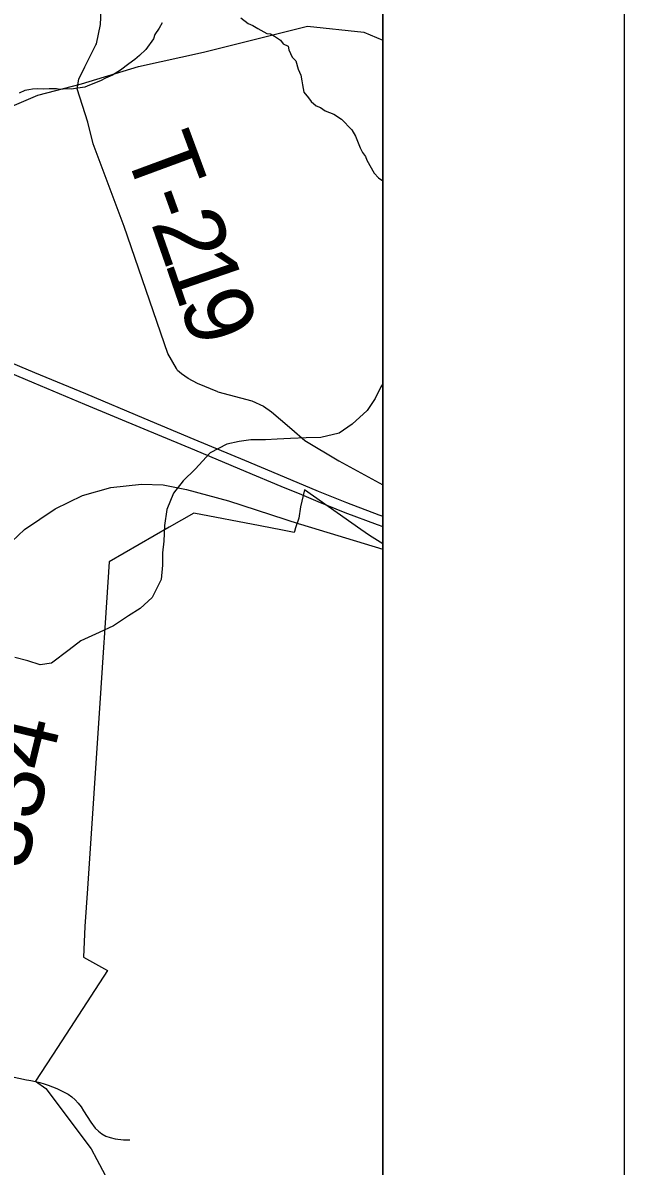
# Model space of a CAD drawing. Extents: x 0 to 34, y 0 to 22.
# Drawn here: x 8.7507 to 9, y 15.8367 to 16.3111 of the extents above; entities that cross this region are included whole.
import ezdxf

# ---------------------------------------------------------------- set-up
doc = ezdxf.new("R2010")
doc.units = 0
for name, color, linetype in [('GM_X_City_Street', 7, 'Continuous'), ('GM_X_Corporation', 7, 'Continuous'), ('GM_X_County_Road', 7, 'Continuous'), ('GM_X_County_Road_Text', 7, 'Continuous'), ('GM_X_Minor_River', 7, 'Continuous'), ('GM_X_Rail_Line', 7, 'Continuous'), ('GM_X_State_Route', 7, 'Continuous'), ('GM_X_Township_Road', 7, 'Continuous'), ('GM_X_Township_Road_Text', 7, 'Continuous'), ('SH_Cut_Line', 7, 'Continuous'), ('SH_Data', 7, 'Continuous')]:
    doc.layers.add(name, color=color, linetype=linetype)

msp = doc.modelspace()

# ---------------------------------------------------------------- linework, layer by layer
at = {"layer": 'GM_X_City_Street'}
msp.add_lwpolyline([(8.900000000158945, 15.747780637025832), (8.900000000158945, 16.09494925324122), (8.894405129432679, 16.0983610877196), (8.890858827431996, 16.100851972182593), (8.867520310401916, 16.117244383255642), (8.86578673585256, 16.11025095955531), (8.865140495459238, 16.105540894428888), (8.863782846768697, 16.101582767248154), (8.863254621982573, 16.10003873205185), (8.863114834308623, 16.09963487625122), (8.858380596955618, 16.100541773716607), (8.849088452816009, 16.102321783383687), (8.821563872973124, 16.10759460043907), (8.811379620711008, 16.101834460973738), (8.786496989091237, 16.08742806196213), (8.784797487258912, 16.06204820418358), (8.783834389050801, 16.047691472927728), (8.782704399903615, 16.030818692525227), (8.777418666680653, 15.951895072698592), (8.776365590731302, 15.93617141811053), (8.775815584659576, 15.92342086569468), (8.785717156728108, 15.917784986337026), (8.764991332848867, 15.885852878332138), (8.75593803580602, 15.8719031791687), (8.760178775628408, 15.868849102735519), (8.77901879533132, 15.843780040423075), (8.781307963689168, 15.839476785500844), (8.813414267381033, 15.7791230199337)], dxfattribs=at)
at = {"layer": 'GM_X_Corporation'}
msp.add_lwpolyline([(8.900000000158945, 14.1), (8.900000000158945, 17.021040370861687)], dxfattribs=at)
at = {"layer": 'GM_X_County_Road'}
msp.add_line((8.8657609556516, 16.10299135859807), (8.900000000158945, 16.092736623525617), dxfattribs=at)
for points in [[(8.831458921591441, 16.15799736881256), (8.845588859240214, 16.154231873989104), (8.85051010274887, 16.15205708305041), (8.853825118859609, 16.149652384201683), (8.85749430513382, 16.146461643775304), (8.86214311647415, 16.14247674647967)], [(8.86214311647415, 16.14247674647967), (8.867566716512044, 16.137827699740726), (8.881637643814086, 16.129349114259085), (8.900000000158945, 16.11933033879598)], [(8.721045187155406, 16.041464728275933), (8.725599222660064, 16.057683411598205), (8.730371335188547, 16.07250930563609), (8.736398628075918, 16.084265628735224), (8.743451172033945, 16.09336868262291), (8.751355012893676, 16.10085620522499), (8.764080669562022, 16.109446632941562), (8.775342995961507, 16.11500789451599), (8.78709931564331, 16.118204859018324), (8.79987777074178, 16.119652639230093), (8.808859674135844, 16.119351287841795), (8.818565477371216, 16.117480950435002), (8.83598868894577, 16.112659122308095), (8.865286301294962, 16.103133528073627), (8.8657609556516, 16.10299135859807)]]:
    msp.add_lwpolyline(points, dxfattribs=at)
at = {"layer": 'GM_X_Minor_River'}
for points in [[(8.8083722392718, 16.31106644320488), (8.807194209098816, 16.308806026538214), (8.805438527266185, 16.306174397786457), (8.804840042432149, 16.304473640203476), (8.801722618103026, 16.29996322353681), (8.799019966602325, 16.297538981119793), (8.7970909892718, 16.29586189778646), (8.794589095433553, 16.294003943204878), (8.791123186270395, 16.291401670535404), (8.787857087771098, 16.289366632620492), (8.78498398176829, 16.28808632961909), (8.782875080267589, 16.286982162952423), (8.778282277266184, 16.28516019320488), (8.77636845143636, 16.284433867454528), (8.773508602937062, 16.283913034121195), (8.770651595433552, 16.283582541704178), (8.768751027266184, 16.28361568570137), (8.76608720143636, 16.283472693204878), (8.764570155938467, 16.28368954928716), (8.761529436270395, 16.28374257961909), (8.75905595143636, 16.283594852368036), (8.756585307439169, 16.283638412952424), (8.754681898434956, 16.283481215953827), (8.753158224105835, 16.283318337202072), (8.751441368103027, 16.282967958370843), (8.749142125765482, 16.28186757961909)], [(8.841103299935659, 16.31315640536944), (8.844105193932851, 16.31082212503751), (8.845992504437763, 16.310028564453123), (8.848060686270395, 16.308661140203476), (8.851828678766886, 16.30669333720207), (8.853345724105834, 16.30647648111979), (8.855039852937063, 16.305496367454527), (8.857484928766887, 16.30393197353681), (8.85859951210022, 16.302391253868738), (8.860674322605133, 16.30140451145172), (8.8610284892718, 16.29987704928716), (8.862307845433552, 16.29681265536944), (8.863802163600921, 16.295265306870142), (8.864884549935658, 16.291823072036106), (8.865982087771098, 16.289330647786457), (8.866323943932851, 16.287043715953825), (8.866675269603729, 16.285325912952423), (8.867194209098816, 16.28227382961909), (8.86905595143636, 16.279959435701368), (8.870170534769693, 16.278418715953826), (8.872232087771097, 16.27667155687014), (8.874120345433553, 16.275877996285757), (8.875998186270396, 16.274514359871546), (8.879586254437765, 16.273120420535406), (8.882784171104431, 16.271163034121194), (8.88708151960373, 16.266714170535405), (8.888556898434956, 16.264024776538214), (8.890567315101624, 16.25923595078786), (8.891485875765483, 16.257318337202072), (8.89278701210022, 16.25558443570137), (8.893331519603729, 16.25405318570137), (8.896281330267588, 16.248677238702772), (8.89814970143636, 16.246743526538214), (8.900000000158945, 16.24549445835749)], [(8.900000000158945, 16.16133442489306), (8.899126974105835, 16.160048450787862), (8.896762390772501, 16.15514882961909), (8.89344704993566, 16.150265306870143), (8.887264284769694, 16.144480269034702), (8.881877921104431, 16.140772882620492), (8.874244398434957, 16.139004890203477), (8.86815917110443, 16.13891966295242), (8.86169042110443, 16.138651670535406), (8.856172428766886, 16.138366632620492), (8.85122451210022, 16.13807212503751), (8.845139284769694, 16.13798689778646), (8.840375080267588, 16.13730886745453), (8.835223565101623, 16.13625773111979), (8.828317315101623, 16.132576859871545), (8.822119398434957, 16.125842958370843), (8.817092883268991, 16.120987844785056), (8.813204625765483, 16.115924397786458), (8.810427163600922, 16.109131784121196), (8.809362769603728, 16.102499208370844), (8.809062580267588, 16.096043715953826), (8.808597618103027, 16.09111095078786), (8.808510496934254, 16.085982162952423), (8.808030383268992, 16.080098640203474), (8.804288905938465, 16.072562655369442), (8.799269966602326, 16.068088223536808), (8.794463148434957, 16.06494144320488), (8.7883097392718, 16.060866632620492), (8.782369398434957, 16.05811947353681), (8.774706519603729, 16.054641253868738), (8.76989023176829, 16.050923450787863), (8.762571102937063, 16.04534958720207), (8.757806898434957, 16.044670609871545), (8.752700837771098, 16.046279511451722), (8.747401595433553, 16.047700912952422)]]:
    msp.add_lwpolyline(points, dxfattribs=at)
at = {"layer": 'GM_X_Rail_Line'}
msp.add_lwpolyline([(8.39413947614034, 16.113078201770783), (8.447417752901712, 16.11309525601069), (8.463045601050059, 16.116259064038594), (8.483152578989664, 16.128122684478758), (8.489542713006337, 16.137962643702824), (8.500147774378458, 16.146109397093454), (8.543675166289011, 16.16381011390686), (8.581702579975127, 16.183335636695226), (8.591198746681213, 16.190718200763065), (8.60113340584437, 16.213597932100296), (8.630924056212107, 16.230929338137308), (8.668334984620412, 16.244101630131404), (8.707193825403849, 16.258259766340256), (8.735670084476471, 16.272088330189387), (8.756890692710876, 16.28105139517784), (8.775026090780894, 16.285696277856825), (8.79858662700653, 16.293004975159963), (8.825599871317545, 16.298869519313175), (8.868701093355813, 16.309628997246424), (8.89210162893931, 16.307156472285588), (8.900000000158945, 16.30390025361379)], dxfattribs=at)
at = {"layer": 'GM_X_State_Route'}
for points in [[(8.636233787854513, 16.215898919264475), (8.649920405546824, 16.210172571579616), (8.655355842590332, 16.207886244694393), (8.668054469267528, 16.20261609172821), (8.682379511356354, 16.196561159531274), (8.706711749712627, 16.18641324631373), (8.72779265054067, 16.17752672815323), (8.755502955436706, 16.165984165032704), (8.776590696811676, 16.15720296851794), (8.800866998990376, 16.14699914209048), (8.82158348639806, 16.138336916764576), (8.84255192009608, 16.129646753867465), (8.856456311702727, 16.123843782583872), (8.873163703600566, 16.116779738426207), (8.88488150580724, 16.111985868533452), (8.898351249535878, 16.106933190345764), (8.900000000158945, 16.10641754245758)], [(8.631056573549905, 16.213632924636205), (8.648206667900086, 16.206457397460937), (8.681572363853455, 16.19256761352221), (8.705627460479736, 16.182478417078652), (8.727247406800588, 16.173432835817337), (8.75515437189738, 16.16175324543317), (8.776264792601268, 16.152881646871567), (8.800792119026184, 16.142667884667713), (8.821790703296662, 16.133870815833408), (8.843137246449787, 16.124875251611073), (8.857600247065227, 16.11883647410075), (8.866182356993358, 16.115295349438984)], [(8.866182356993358, 16.115295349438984), (8.87295771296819, 16.112499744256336), (8.88421509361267, 16.107852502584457), (8.897534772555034, 16.10290733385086), (8.900000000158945, 16.102139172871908)]]:
    msp.add_lwpolyline(points, dxfattribs=at)
at = {"layer": 'GM_X_Township_Road'}
msp.add_line((8.814361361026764, 16.167620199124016), (8.810745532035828, 16.173848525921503), dxfattribs=at)
for points in [[(8.780974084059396, 16.301868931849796), (8.78120562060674, 16.302322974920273), (8.78292370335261, 16.310329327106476), (8.78311322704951, 16.316241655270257), (8.78406702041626, 16.324630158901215), (8.78692842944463, 16.33406875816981), (8.7903584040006, 16.34274620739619), (8.794266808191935, 16.349609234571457), (8.799893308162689, 16.357711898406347), (8.80408756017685, 16.36696098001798), (8.806628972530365, 16.373056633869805), (8.807806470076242, 16.378589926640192), (8.808949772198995, 16.384502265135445), (8.811143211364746, 16.388124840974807), (8.814479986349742, 16.392701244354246), (8.814760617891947, 16.39310475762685)], [(8.810745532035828, 16.173848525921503), (8.792648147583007, 16.22653137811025), (8.779872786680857, 16.260849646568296), (8.777583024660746, 16.269812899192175), (8.773199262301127, 16.28363528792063), (8.773867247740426, 16.287736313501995), (8.776343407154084, 16.29278805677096), (8.780974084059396, 16.301868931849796)], [(8.831458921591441, 16.15799736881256), (8.823036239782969, 16.161439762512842), (8.819168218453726, 16.163487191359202), (8.816437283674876, 16.165422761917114), (8.81484346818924, 16.166789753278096), (8.814361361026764, 16.167620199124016)], [(8.67579294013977, 15.92488655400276), (8.687825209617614, 15.908066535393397), (8.690297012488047, 15.904256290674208), (8.693569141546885, 15.899656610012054), (8.697103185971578, 15.895370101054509), (8.698404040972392, 15.894040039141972), (8.699772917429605, 15.892775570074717), (8.701200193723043, 15.891578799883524), (8.702685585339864, 15.890452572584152), (8.704229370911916, 15.889404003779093), (8.705637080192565, 15.888535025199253), (8.706694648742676, 15.888004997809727), (8.707307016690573, 15.887697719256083), (8.708986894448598, 15.886889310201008), (8.710676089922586, 15.886112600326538), (8.712384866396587, 15.885370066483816), (8.714113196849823, 15.884656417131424), (8.719685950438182, 15.882360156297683), (8.72355988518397, 15.880879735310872), (8.731569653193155, 15.877918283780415), (8.740259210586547, 15.875333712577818), (8.745870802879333, 15.873821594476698), (8.752200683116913, 15.872530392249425), (8.753118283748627, 15.872364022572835)], [(8.753118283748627, 15.872364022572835), (8.754035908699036, 15.872197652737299), (8.755851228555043, 15.871801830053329), (8.757657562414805, 15.87134048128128), (8.759453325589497, 15.87081666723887), (8.761220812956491, 15.870231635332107), (8.762968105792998, 15.869583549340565), (8.764696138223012, 15.868874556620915), (8.766385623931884, 15.86810530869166), (8.76805555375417, 15.867274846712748), (8.769482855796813, 15.866464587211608), (8.770987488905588, 15.865367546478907), (8.772385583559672, 15.86413195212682), (8.773657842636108, 15.862765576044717), (8.774784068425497, 15.861284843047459), (8.775793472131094, 15.859646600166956), (8.778880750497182, 15.854920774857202), (8.780647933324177, 15.852462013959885), (8.781987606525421, 15.85116831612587), (8.783482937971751, 15.850061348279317), (8.785114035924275, 15.849160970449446), (8.786852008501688, 15.848483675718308), (8.788968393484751, 15.84798846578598), (8.792434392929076, 15.847610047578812), (8.795075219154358, 15.84761003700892)]]:
    msp.add_lwpolyline(points, dxfattribs=at)
at = {"layer": 'SH_Cut_Line'}
msp.add_lwpolyline([(8.900000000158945, 14.1), (8.900000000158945, 20.9)], dxfattribs=at)
at = {"layer": 'SH_Data'}
for p, q in [((8.999999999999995, 21), (8.999999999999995, 14)), ((8.899999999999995, 20.9), (8.899999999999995, 14.1))]:
    msp.add_line(p, q, dxfattribs=at)

# ---------------------------------------------------------------- texts
at = {"layer": 'GM_X_County_Road_Text'}
msp.add_text('C-334', height=0.028409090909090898, rotation=76.364914, dxfattribs=at).set_placement((8.74216780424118, 15.919615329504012))
at = {"layer": 'GM_X_Township_Road_Text'}
for s, height, rotation, p in [('T', 0.0284090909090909, 290.305077, (8.792444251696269, 16.25869542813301)), ('-', 0.0284090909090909, 289.831352, (8.799783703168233, 16.23886332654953)), ('2', 0.0284090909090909, 289.25973500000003, (8.803681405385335, 16.228055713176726)), ('1', 0.02840909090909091, 289.007881, (8.809397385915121, 16.21169804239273)), ('9', 0.0284090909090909, 289.817963, (8.815197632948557, 16.19487048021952))]:
    msp.add_text(s, height=height, rotation=rotation, dxfattribs=at).set_placement(p)

doc.saveas('drawing.dxf')
